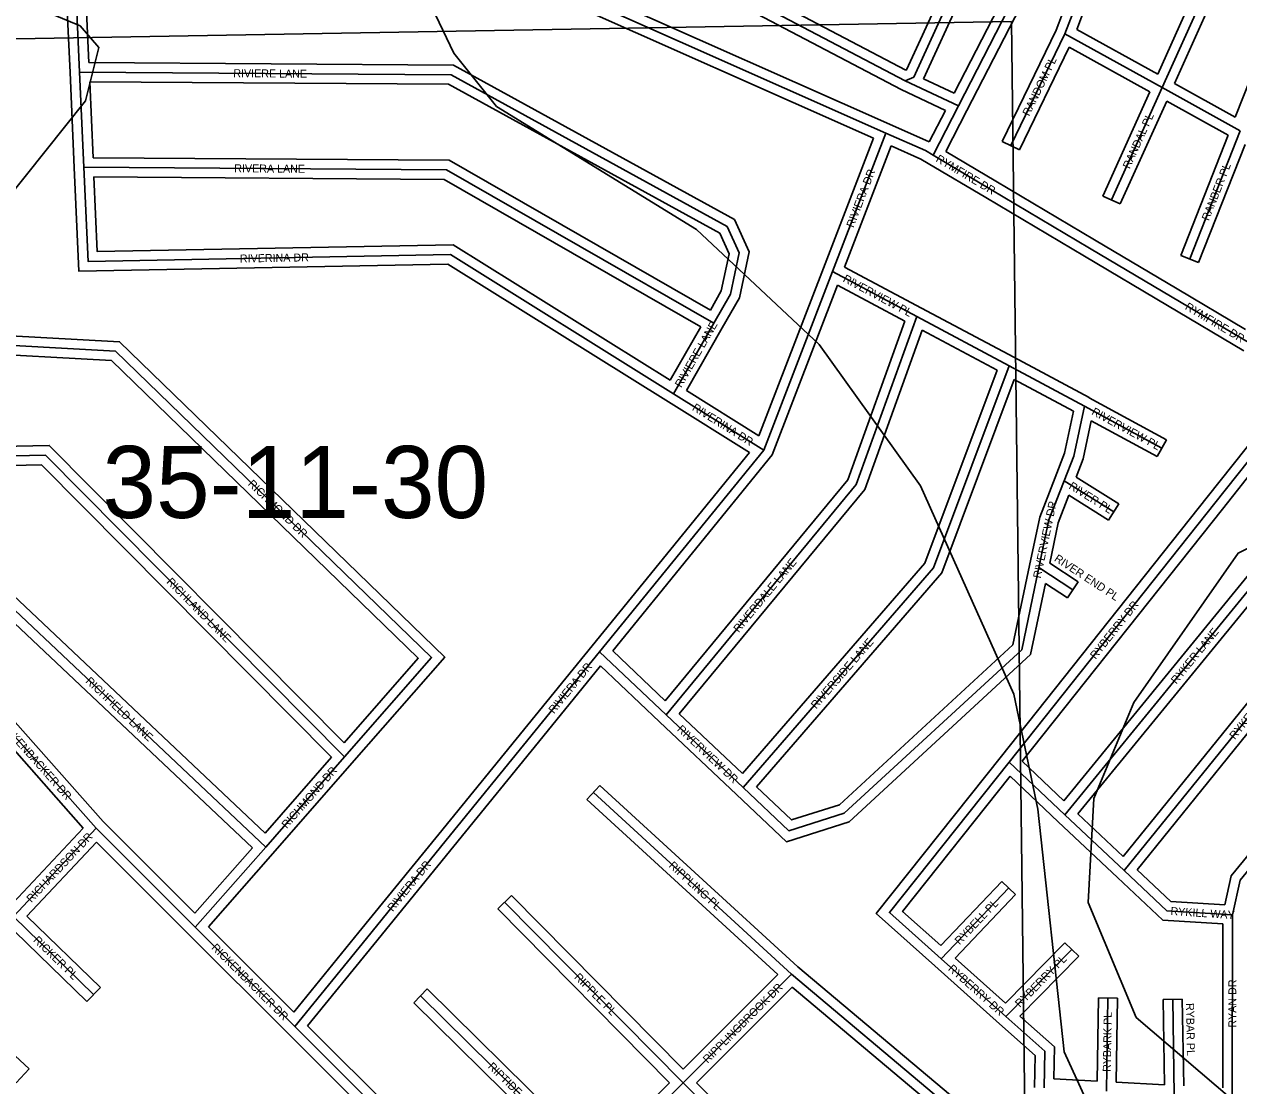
# Model space of a CAD drawing. Extents: x 457167 to 656239, y 1787309 to 1969297.
# Drawn here: x 576898 to 580690, y 1878976 to 1882291 of the extents above; entities that cross this region are included whole.
import ezdxf

# ---------------------------------------------------------------- set-up
doc = ezdxf.new("R2010")
doc.units = 0
for name, color, linetype in [('Level 1', 7, 'Continuous'), ('Level 2', 7, 'Continuous'), ('Level 31', 7, 'Continuous'), ('Level 32', 7, 'Continuous'), ('Level 34', 7, 'Continuous'), ('Level 7', 7, 'Continuous')]:
    doc.layers.add(name, color=color, linetype=linetype)

msp = doc.modelspace()

# ---------------------------------------------------------------- linework, layer by layer
at = {"layer": 'Level 1'}
for p, q in [((576716.77, 1882243.066), (579980.794, 1882300.366)), ((579980.794, 1882300.366), (580030.086, 1878274.065))]:
    msp.add_line(p, q, dxfattribs=at)
at = {"layer": 'Level 31'}
for p, q in [((580333.494, 1883043.834), (579815.175, 1882036.166)), ((580147.724, 1882261.301), (580326.819, 1882733.664)), ((578190.528, 1882572.642), (579588.2, 1881951.542)), ((577054.794, 1882499.05), (577070.894, 1882141.922)), ((580635.21, 1882502.123), (580451.478, 1882093.405)), ((579675.718, 1882126.271), (579801.29, 1882400.196)), ((580147.724, 1882261.301), (579978.421, 1881912.191)), ((580451.478, 1882093.405), (580147.724, 1882261.301)), ((577070.894, 1882141.922), (577084.259, 1881844.8)), ((579649.293, 1882114.69), (579675.718, 1882126.271)), ((579649.293, 1882114.69), (579815.175, 1882036.166)), ((580451.478, 1882093.405), (580292.988, 1881742.455)), ((580695.181, 1881958.726), (580451.478, 1882093.405)), ((579815.175, 1882036.166), (579735.973, 1881882.509)), ((579422.219, 1881519.155), (579588.2, 1881951.542)), ((580695.181, 1881958.726), (580537.229, 1881558.317)), ((579735.973, 1881882.509), (579916.113, 1881775.592)), ((579916.113, 1881775.592), (580224.609, 1881592.411)), ((580224.609, 1881592.411), (580482.91, 1881439.156)), ((579207.304, 1880961.416), (579422.219, 1881519.155)), ((579685.314, 1881378.611), (579422.219, 1881519.155)), ((580482.91, 1881439.156), (580725.326, 1881295.024)), ((579973.514, 1881224.561), (579685.314, 1881378.611)), ((579051.619, 1881357.741), (578925.512, 1881137.276)), ((580208.969, 1881098.623), (579973.514, 1881224.561)), ((578925.512, 1881137.276), (579207.304, 1880961.416)), ((580208.969, 1881098.623), (580450.458, 1880967.219)), ((578694.801, 1880331.206), (579207.304, 1880961.416)), ((580615.84, 1880795.244), (580757.758, 1880973.866)), ((580145.507, 1880864.934), (580299.909, 1880768.253)), ((579973.524, 1879986.736), (580615.84, 1880795.244)), ((580147.513, 1879822.378), (580943.809, 1880797.122)), ((580332.616, 1879647.816), (581123.192, 1880626.212)), ((576713.27, 1880607.396), (577652.03, 1879721.397)), ((580066.7, 1880594.184), (580172.169, 1880524.876)), ((578493.878, 1880084.353), (578694.801, 1880331.206)), ((578694.801, 1880331.206), (578902.436, 1880134.772)), ((577122.815, 1879780.341), (576712.49, 1880242.667)), ((578902.436, 1880134.772), (579143.091, 1879907.361)), ((578215.77, 1879742.753), (578493.878, 1880084.353)), ((577898.523, 1880003.06), (577652.03, 1879721.397)), ((579973.524, 1879986.736), (580147.513, 1879822.378)), ((579294.264, 1879324.862), (578675.435, 1879891.608)), ((580147.513, 1879822.378), (580332.616, 1879647.816)), ((577122.815, 1879780.341), (576864.237, 1879504.165)), ((577432.002, 1879470.953), (577122.815, 1879780.341)), ((577966.363, 1879436.368), (578215.77, 1879742.753)), ((577652.03, 1879721.397), (577432.002, 1879470.953)), ((579761.674, 1879372.623), (579972.084, 1879593.646)), ((578955.084, 1878985.202), (578397.963, 1879549.279)), ((576864.237, 1879504.165), (577114.714, 1879261.082)), ((580670.286, 1878938.396), (580670.49, 1879509.308)), ((577432.002, 1879470.953), (577742.465, 1879161.203)), ((577742.465, 1879161.203), (577966.363, 1879436.368)), ((579963.627, 1879192.206), (580169.239, 1879401.24)), ((579963.627, 1879192.206), (579761.674, 1879372.623)), ((578955.084, 1878985.202), (579294.264, 1879324.862)), ((578685.393, 1878715.581), (578135.223, 1879256.739)), ((580277.45, 1878958.835), (580282.179, 1879250.099)), ((580488.977, 1878947.493), (580484.175, 1879245.686)), ((577742.465, 1879161.203), (578120.871, 1878784.039)), ((578685.393, 1878715.581), (578955.084, 1878985.202))]:
    msp.add_line(p, q, dxfattribs=at)
for points in [[(578581.331, 1882969.643), (578595.069, 1882693.249), (578609.315, 1882660.855), (579649.293, 1882114.69)], [(577070.894, 1882141.922), (578230.959, 1882133.646), (579092.961, 1881659.839), (579130.325, 1881577.216), (579103.019, 1881447.817), (579051.619, 1881357.741)], [(579588.2, 1881951.542), (579711.826, 1881896.741), (579735.973, 1881882.509)], [(577084.259, 1881844.8), (577097.311, 1881550.589), (578229.464, 1881571.826), (578925.512, 1881137.276)], [(577084.259, 1881844.8), (578216.977, 1881836.582), (579051.619, 1881357.741)], [(578902.436, 1880134.772), (579496.235, 1880853.543), (579685.314, 1881378.611)], [(576714.744, 1881295.768), (577182.92, 1881270.404), (578169.885, 1880313.036), (577898.523, 1880003.06)], [(579143.091, 1879907.361), (579736.824, 1880593.045), (579973.514, 1881224.561)], [(580145.507, 1880864.934), (580175.569, 1880942.69), (580208.969, 1881098.623)], [(576713.981, 1880939.768), (576964.012, 1880945.415), (577898.523, 1880003.06)], [(580066.7, 1880594.184), (580097.861, 1880743.212), (580145.507, 1880864.934)], [(579143.091, 1879907.361), (579285.962, 1879772.155), (579458.81, 1879827.069), (580012.734, 1880337.931), (580066.7, 1880594.184)], [(579761.674, 1879372.623), (579599.732, 1879516.958), (579973.524, 1879986.736)], [(580670.49, 1879509.308), (580694.569, 1879617.986), (580853.382, 1879811.846)], [(580332.616, 1879647.816), (580465.651, 1879522.453), (580670.49, 1879509.308)], [(579294.264, 1879324.862), (579759.182, 1878933.353), (579695.617, 1878274.601)], [(580083.101, 1878969.051), (580084.926, 1879083.957), (579963.627, 1879192.206)], [(579418.332, 1878275.047), (579457.299, 1878476.52), (578955.084, 1878985.202)]]:
    msp.add_lwpolyline(points, dxfattribs=at)
at = {"layer": 'Level 32'}
for p, q in [((580306.817, 1883057.557), (579801.776, 1882075.701)), ((580360.172, 1883030.111), (579841.854, 1882022.442)), ((580120.148, 1882273.188), (580298.767, 1882744.3)), ((580184.996, 1882274.977), (580354.87, 1882723.027)), ((578247.741, 1882580.046), (579600.384, 1881978.957)), ((578185.096, 1882542.226), (579549.984, 1881935.696)), ((580607.848, 1882514.424), (580437.475, 1882135.423)), ((580662.573, 1882489.822), (580490.168, 1882106.301)), ((577026.693, 1882456.285), (577040.924, 1882140.571)), ((577086.09, 1882471.013), (577099.582, 1882171.718)), ((579653.209, 1882149.161), (579761.604, 1882385.613)), ((579706.266, 1882120.912), (579828.563, 1882387.693)), ((580831.609, 1882387.556), (580679.774, 1882001.516)), ((580120.148, 1882273.188), (579951.428, 1881925.282)), ((580437.475, 1882135.423), (580184.996, 1882274.978)), ((580160.909, 1882219.734), (580005.414, 1881899.1)), ((580412.749, 1882080.534), (580160.909, 1882219.734)), ((577040.924, 1882140.574), (577054.289, 1881843.451)), ((579650.466, 1882147.959), (579653.209, 1882149.161)), ((577102.284, 1882111.696), (577112.95, 1881874.592)), ((579706.266, 1882120.912), (579801.775, 1882075.701)), ((580679.774, 1882001.516), (580490.168, 1882106.3)), ((579635.896, 1882087.839), (579774.292, 1882022.326)), ((580412.749, 1882080.534), (580265.646, 1881754.802)), ((579774.292, 1882022.326), (579723.749, 1881924.271)), ((579841.842, 1882022.42), (579775.589, 1881893.882)), ((580465.434, 1882051.415), (580320.33, 1881730.106)), ((580657.603, 1881945.216), (580465.434, 1882051.415)), ((579600.358, 1881978.969), (579723.749, 1881924.271)), ((580657.603, 1881945.216), (580509.321, 1881569.327)), ((579394.211, 1881529.906), (579549.984, 1881935.696)), ((579459.72, 1881533.134), (579604.898, 1881911.324)), ((580005.414, 1881899.1), (579951.428, 1881925.282)), ((580710.572, 1881915.984), (580565.137, 1881547.307)), ((579775.589, 1881893.882), (579931.425, 1881801.391)), ((579720.661, 1881856.71), (579900.801, 1881749.793)), ((579931.43, 1881801.388), (580239.927, 1881618.207)), ((580320.33, 1881730.106), (580265.646, 1881754.802)), ((579900.796, 1881749.796), (580209.293, 1881566.616)), ((580239.918, 1881618.212), (580498.219, 1881464.956)), ((580209.302, 1881566.611), (580467.603, 1881413.354)), ((580565.137, 1881547.307), (580509.321, 1881569.327)), ((579192.371, 1881006.097), (579394.224, 1881529.941)), ((579699.449, 1881405.072), (579459.72, 1881533.134)), ((579233.585, 1880946.182), (579438.012, 1881476.704)), ((579648.3, 1881364.369), (579438.012, 1881476.704)), ((580498.243, 1881464.941), (580712.076, 1881337.805)), ((580467.579, 1881413.368), (580706.592, 1881271.26)), ((579987.656, 1881251.019), (579699.456, 1881405.068)), ((579010.701, 1881346.628), (578914.952, 1881179.235)), ((579077.659, 1881342.846), (578965.889, 1881147.441)), ((579936.202, 1881210.489), (579701.782, 1881335.791)), ((580223.119, 1881125.077), (579987.664, 1881251.016)), ((578965.889, 1881147.441), (579192.371, 1881006.097)), ((580174.904, 1881082.821), (579989.581, 1881181.945)), ((578909.629, 1881111.824), (579162.577, 1880953.964)), ((580223.309, 1881124.975), (580464.797, 1880993.571)), ((580229.897, 1881053.081), (580436.119, 1880940.866)), ((580464.797, 1880993.571), (580436.119, 1880940.866)), ((580592.351, 1880813.906), (580754.658, 1881018.19)), ((578671.526, 1880350.135), (579162.577, 1880953.964)), ((578735.638, 1880333.871), (579233.584, 1880946.183)), ((580639.329, 1880776.58), (580760.859, 1880929.539)), ((580182.421, 1880877.215), (580315.829, 1880793.68)), ((579950.034, 1880005.397), (580592.35, 1880813.905)), ((580160.255, 1880820.303), (580283.988, 1880742.826)), ((580014.144, 1879989.635), (580639.33, 1880776.581)), ((580144.677, 1879866.326), (580902.965, 1880794.543)), ((580315.829, 1880793.68), (580283.988, 1880742.826)), ((580188.424, 1879825.034), (580946.559, 1880753.066)), ((580329.638, 1879691.862), (581082.482, 1880623.563)), ((580100.248, 1880608.037), (580188.645, 1880549.948)), ((580373.424, 1879650.583), (581126.095, 1880582.069)), ((576713.182, 1880566.226), (577610.386, 1879719.45)), ((580086.991, 1880544.951), (580155.694, 1880499.804)), ((580188.645, 1880549.948), (580155.694, 1880499.804)), ((578470.611, 1880103.291), (578671.534, 1880350.145)), ((578735.638, 1880333.871), (578899.744, 1880178.616)), ((578517.146, 1880065.414), (578697.665, 1880287.199)), ((578697.665, 1880287.198), (578881.819, 1880112.978)), ((577082.224, 1879780.881), (576712.394, 1880197.581)), ((578943.439, 1880137.301), (579140.924, 1879950.686)), ((578192.505, 1879761.695), (578470.614, 1880103.294)), ((578881.832, 1880112.966), (579122.487, 1879885.556)), ((578239.036, 1879723.811), (578517.144, 1880065.411)), ((577857.54, 1880001.782), (577649.969, 1879764.595)), ((577921.099, 1879983.301), (577674.606, 1879701.64)), ((580014.144, 1879989.634), (580144.678, 1879866.326)), ((579976.665, 1879942.499), (580126.912, 1879800.569)), ((578655.174, 1879869.484), (578695.698, 1879913.732)), ((579314.066, 1879347.407), (578695.698, 1879913.732)), ((579250.902, 1879323.894), (578655.174, 1879869.484)), ((580188.424, 1879825.034), (580329.638, 1879691.861)), ((577082.224, 1879780.881), (576863.201, 1879546.951)), ((577430.594, 1879514.804), (577144.664, 1879800.919)), ((580126.93, 1879800.551), (580312.034, 1879625.99)), ((577943.097, 1879455.307), (578192.504, 1879761.693)), ((577123.518, 1879737.196), (576906.277, 1879505.17)), ((577410.782, 1879449.746), (577123.518, 1879737.196)), ((577610.386, 1879719.449), (577430.594, 1879514.803)), ((577989.629, 1879417.427), (578239.037, 1879723.813)), ((577674.568, 1879701.596), (577473.124, 1879472.305)), ((579759.964, 1879414.335), (579950.355, 1879614.331)), ((579950.355, 1879614.331), (579993.812, 1879572.96)), ((578376.619, 1879528.196), (578419.308, 1879570.361)), ((578955.201, 1879027.776), (578419.308, 1879570.361)), ((579804.754, 1879374.365), (579993.812, 1879572.96)), ((578912.785, 1878985.336), (578376.619, 1879528.196)), ((576906.277, 1879505.171), (577135.607, 1879282.611)), ((580640.299, 1878969.938), (580640.481, 1879481.171)), ((576868.924, 1879457.81), (577093.821, 1879239.553)), ((577410.814, 1879449.715), (577721.277, 1879139.965)), ((577473.124, 1879472.305), (577740.15, 1879205.891)), ((577740.151, 1879205.891), (577943.093, 1879455.302)), ((577782.854, 1879163.305), (577989.633, 1879417.432)), ((579962.291, 1879233.628), (580147.851, 1879422.278)), ((580147.851, 1879422.278), (580190.627, 1879380.201)), ((579962.291, 1879233.628), (579804.755, 1879374.364)), ((580007.1, 1879193.619), (580190.627, 1879380.201)), ((579943.64, 1879169.833), (579741.688, 1879350.25)), ((578955.201, 1879027.776), (579250.902, 1879323.894)), ((577135.607, 1879282.611), (577093.821, 1879239.553)), ((578114.186, 1879235.35), (578156.26, 1879278.126)), ((578685.222, 1878757.831), (578156.26, 1879278.126)), ((578997.362, 1878985.081), (579296.02, 1879284.162)), ((580247.959, 1878990.426), (580252.184, 1879250.586)), ((580252.184, 1879250.586), (580312.177, 1879249.611)), ((580307.917, 1878987.245), (580312.177, 1879249.611)), ((578642.768, 1878715.427), (578114.186, 1879235.35)), ((580454.179, 1879245.203), (580514.173, 1879246.169)), ((580458.464, 1878979.172), (580454.179, 1879245.203)), ((580518.523, 1878976.049), (580514.173, 1879246.169)), ((576731.636, 1879196.81), (576913.426, 1879029.056)), ((577721.287, 1879139.955), (578077.999, 1878784.412)), ((577782.854, 1879163.305), (578142.05, 1878805.287)), ((576913.426, 1879029.056), (576872.735, 1878984.961)), ((578685.222, 1878757.831), (578912.785, 1878985.336)), ((580113.558, 1878997.491), (580247.959, 1878990.426)), ((580307.917, 1878987.244), (580458.464, 1878979.172))]:
    msp.add_line(p, q, dxfattribs=at)
for points in [[(578551.368, 1882968.154), (578565.38, 1882686.236), (578586.078, 1882639.173), (579635.895, 1882087.838)], [(578613.767, 1882921.394), (578624.758, 1882700.263), (578632.554, 1882682.537), (579650.467, 1882147.959)], [(577099.583, 1882171.719), (578238.76, 1882163.591), (579116.175, 1881681.313), (579161.706, 1881580.629), (579131.403, 1881437.027), (579077.674, 1881342.872)], [(577102.284, 1882111.696), (578223.158, 1882103.7), (579069.747, 1881638.366), (579098.944, 1881573.802), (579074.635, 1881458.607), (579040.465, 1881398.726)], [(579604.898, 1881911.324), (579698.086, 1881870.016), (579720.739, 1881856.663)], [(577112.95, 1881874.592), (578225.072, 1881866.525), (579040.466, 1881398.726)], [(577054.288, 1881843.471), (577068.636, 1881520.045), (578221.128, 1881541.665), (578909.624, 1881111.827)], [(577115.63, 1881814.571), (577125.986, 1881581.133), (578237.8, 1881601.989), (578914.952, 1881179.235)], [(577115.63, 1881814.57), (578208.881, 1881806.64), (579010.701, 1881346.629)], [(578899.744, 1880178.616), (579469.779, 1880868.624), (579648.3, 1881364.37)], [(578943.439, 1880137.301), (579522.692, 1880838.463), (579701.781, 1881335.791)], [(576714.814, 1881328.998), (576722.315, 1881325.403), (577195.751, 1881299.754), (578211.234, 1880314.722), (577921.096, 1879983.298)], [(576714.679, 1881265.726), (577170.089, 1881241.054), (578128.537, 1880311.348), (577897.157, 1880047.043)], [(579140.924, 1879950.686), (579710.62, 1880608.615), (579936.202, 1881210.488)], [(579184.561, 1879909.421), (579763.026, 1880577.476), (579989.581, 1881181.946)], [(580117.525, 1880875.752), (580146.73, 1880951.295), (580174.904, 1881082.821)], [(580182.421, 1880877.216), (580204.406, 1880934.085), (580229.896, 1881053.081)], [(576714.057, 1880974.746), (576721.999, 1880969.958), (576976.231, 1880975.699), (577897.157, 1880047.043)], [(576713.918, 1880909.758), (576951.794, 1880915.131), (577857.539, 1880001.781)], [(580037.335, 1880600.325), (580069.01, 1880751.81), (580117.525, 1880875.752)], [(580100.248, 1880608.037), (580126.713, 1880734.615), (580160.255, 1880820.302)], [(576713.344, 1880641.736), (576731.152, 1880631.771), (577649.969, 1879764.594)], [(579184.56, 1879909.421), (579293.736, 1879806.103), (579443.372, 1879853.643), (579985.352, 1880353.489), (580037.344, 1880600.366)], [(579122.47, 1879885.571), (579278.188, 1879738.206), (579474.249, 1879800.496), (580040.116, 1880322.371), (580086.992, 1880544.951)], [(577144.664, 1879800.919), (576731.512, 1880266.431), (576712.564, 1880276.927)], [(579741.714, 1879350.226), (579558.593, 1879513.438), (579950.049, 1880005.416)], [(579759.964, 1879414.335), (579640.872, 1879520.479), (579976.665, 1879942.498)], [(580646.761, 1879540.891), (580666.827, 1879631.463), (580830.175, 1879830.858)], [(580373.424, 1879650.584), (580478.359, 1879551.7), (580646.761, 1879540.892)], [(580312.042, 1879625.982), (580452.944, 1879493.206), (580640.481, 1879481.171)], [(579314.065, 1879347.407), (579790.557, 1878946.153), (579725.752, 1878274.553)], [(579296.021, 1879284.162), (579727.806, 1878920.554), (579665.481, 1878274.651)], [(580113.558, 1878997.491), (580115.14, 1879097.202), (580007.101, 1879193.62)], [(580053.114, 1878970.113), (580054.711, 1879070.711), (579943.652, 1879169.822)], [(579448.88, 1878274.997), (579489.756, 1878486.346), (578997.362, 1878985.081)]]:
    msp.add_lwpolyline(points, dxfattribs=at)
at = {"layer": 'Level 7'}
for points in [[(576715.36, 1881584.203), (577088.876, 1882052.476), (577130.714, 1882219.14), (577072.433, 1882285.891), (576772.457, 1882411.263), (576720.306, 1882411.993)], [(578147.937, 1882393.13), (578239.44, 1882201.296), (578372.634, 1882034.432), (578997.459, 1881650.276), (579380.539, 1881291.419), (579696.869, 1880849.231), (579987.922, 1880198.706), (580062.598, 1879840.138), (580145.149, 1879081.43), (580286.535, 1878772.853), (580394.719, 1878597.659), (580777.928, 1878347.186)], [(580770.111, 1878847.357), (580370.321, 1879189.573), (580220.664, 1879548.201), (580237.69, 1879873.29), (580363.028, 1880173.267), (580688.656, 1880639.781), (580772.057, 1880681.361)]]:
    msp.add_lwpolyline(points, dxfattribs=at)

# ---------------------------------------------------------------- texts
at = {"layer": 'Level 2'}
msp.add_text('35-11-30', height=225, dxfattribs=at).set_placement((577142.191, 1880749.325))
at = {"layer": 'Level 34'}
for s, height, rotation, p in [('RANDOM PL', 25, 64.127686, (580036.18, 1882002.651)), ('RIVIERE LANE', 25, 359.590947, (577550.682, 1882125.998)), ('RANDAL PL', 25, 65.695153, (580349.789, 1881837.866)), ('RYMFIRE DR', 25, 329.309767, (579742.472, 1881864.116)), ('RIVERA LANE', 25, 359.584014, (577553.679, 1881828.895)), ('RIVIERA DR', 25, 68.998553, (579487.419, 1881654.124)), ('RANBER PL', 25, 68.470961, (580596.973, 1881675.708)), ('RIVERINA DR', 25, 1.074383, (577571.513, 1881546.983)), ('RIVERVIEW PL', 25, 331.888864, (579452.449, 1881488.835)), ('RYMFIRE DR', 25, 329.26575, (580520.574, 1881402.219)), ('RIVIERE LANE', 25, 60.229522, (578949.684, 1881154.363)), ('RIVERINA DR', 25, 328.032425, (578981.635, 1881087.517)), ('RIVERVIEW PL', 25, 331.44745, (580228.708, 1881073.651)), ('RICHMOND DR', 25, 315.871822, (577594.79, 1880853.47)), ('RIVER PL', 25, 327.946431, (580157.613, 1880842.606)), ('RIVERVIEW DR', 25, 78.189075, (580072.178, 1880559.317)), ('RIVERDALE LANE', 25, 50.437914, (579129.232, 1880389.678)), ('RIVER END PL', 25, 326.689478, (580112.313, 1880616.7)), ('RICHLAND LANE', 25, 314.760308, (577340.556, 1880547.959)), ('RYBERRY DR', 25, 51.533894, (580243.343, 1880306.273)), ('RYKER LANE', 25, 50.752814, (580495.562, 1880228.667)), ('RIVERSIDE LANE', 25, 49.109978, (579370.854, 1880151.305)), ('RIVIERA DR', 25, 50.855758, (578552.14, 1880136.134)), ('RICHFIELD LANE', 25, 316.655967, (577087.484, 1880237.026)), ('RYKEN LANE', 25, 51.059811, (580678.24, 1880055.665)), ('RICKENBACKER DR', 25, 311.589472, (576816.414, 1880106.741)), ('RIVERVIEW DR', 25, 316.620625, (578934.858, 1880086.937)), ('RICHMOND DR', 25, 48.808694, (577717.789, 1879777.561)), ('RICHARDSON DR', 25, 46.884089, (576920.634, 1879546.113)), ('RIVIERA DR', 25, 50.852403, (578048.863, 1879517.917)), ('RIPPLING PL', 25, 317.51515, (578908.816, 1879660.92)), ('RYBELL PL', 25, 46.408433, (579818.926, 1879414.635)), ('RYKILL WAY', 24.9992, 356.327939, (580476.751, 1879509.215)), ('RICKER PL', 25, 315.858075, (576924.49, 1879428.271)), ('RICKENBACKER DR', 25, 315.065611, (577480.411, 1879404.998)), ('RYBERRY PL', 25, 45.471889, (580007.095, 1879218.576)), ('RIPPLE PL', 25, 314.644261, (578613.849, 1879312.91)), ('RYBERRY DR', 25, 318.22335, (579781.039, 1879338.561)), ('RIPPLINGBROOK DR', 25, 45.039711, (579032.033, 1879044.573)), ('RYAN DR', 25, 89.978792, (580682.864, 1879157.232)), ('RYBAR PL', 25, 270.921775, (580525.94, 1879234.232)), ('RYBARK PL', 25, 89.068967, (580290.924, 1879018.763)), ('RIPTIDE PL', 25, 315.472931, (578343.947, 1879033.9))]:
    msp.add_text(s, height=height, rotation=rotation, dxfattribs=at).set_placement(p)

doc.saveas('drawing.dxf')
